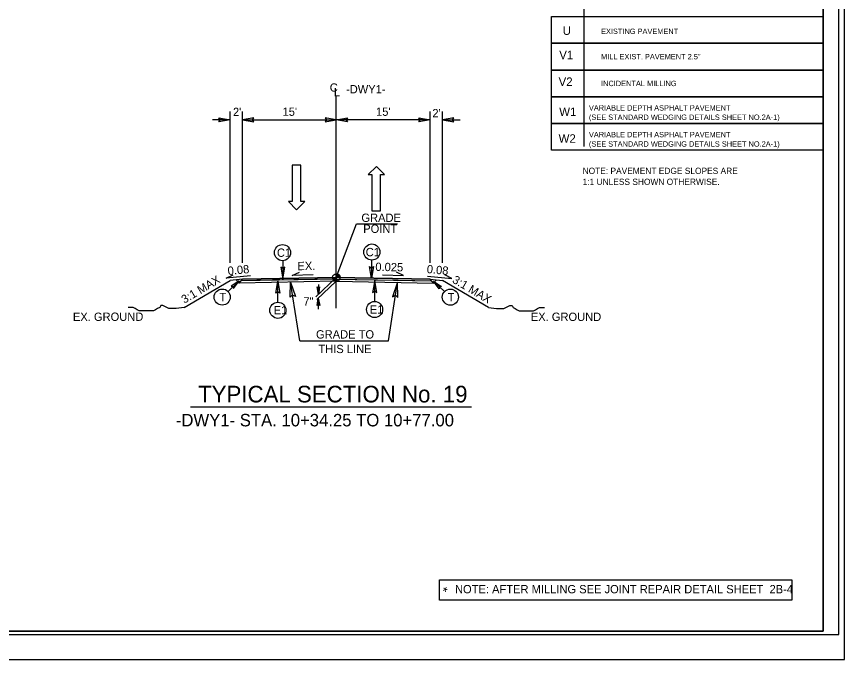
# Model space of a CAD drawing. Extents: x 2320980 to 2456309, y 595047 to 606177.
# Drawn here: x 2455913.1 to 2456045.5, y 595646.6 to 595749.4 of the extents above; entities that cross this region are included whole.
import ezdxf

# ---------------------------------------------------------------- set-up
doc = ezdxf.new("R2010")
doc.units = 0
for name, color, linetype in [('Old_Level_1', 7, 'Continuous'), ('Old_Level_11', 7, 'Continuous'), ('Old_Level_2', 7, 'Continuous'), ('Old_Level_20', 7, 'Continuous'), ('Old_Level_21', 7, 'Continuous'), ('Old_Level_3', 7, 'Continuous'), ('Prop Dimension', 7, 'Continuous'), ('Prop Dimension Text', 7, 'Continuous'), ('Prop Lane Arrow CELL', 7, 'Continuous'), ('Prop Pavement Schedule Description CELL', 7, 'Continuous'), ('Prop Terminator CELL', 7, 'Continuous'), ('Sheet Plan CELL', 7, 'Continuous'), ('Sheet Plot Border Inside CELL', 7, 'Continuous'), ('Sheet Plot Border Outside CELL', 7, 'Continuous'), ('Typical Grade Point Symbol CELL', 7, 'Continuous'), ('Typical Hinge Slope Arterial CELL', 7, 'Continuous'), ('Typical ID Circle CELL', 7, 'Continuous'), ('Typical Pavement Slope CELL', 7, 'Continuous'), ('Typical Pavement Slope Information CELL', 7, 'Continuous'), ('Typical Terminator CELL', 7, 'Continuous')]:
    doc.layers.add(name, color=color, linetype=linetype)

msp = doc.modelspace()

# ---------------------------------------------------------------- linework, layer by layer
at = {"layer": 'Old_Level_1'}
for p, q in [((2455964.24, 595707.67), (2455967.45, 595716.27)), ((2455967.45, 595716.27), (2455974, 595716.27)), ((2455949.24, 595707.37), (2455947.24, 595707.18)), ((2455948.69, 595706.77), (2455948.23, 595707.27)), ((2455948.69, 595706.77), (2455949.24, 595707.37)), ((2455964.24, 595707.08), (2455948.69, 595706.77)), ((2455964.24, 595707.42), (2455949.01, 595707.11)), ((2455964.24, 595707.42), (2455979.48, 595707.11)), ((2455964.24, 595707.08), (2455979.79, 595706.77)), ((2455979.24, 595707.37), (2455981.24, 595707.18)), ((2455979.79, 595706.77), (2455979.24, 595707.37)), ((2455979.79, 595706.77), (2455980.26, 595707.27))]:
    msp.add_line(p, q, dxfattribs=at)
at = {"layer": 'Old_Level_11'}
for points in [[(2455956.87, 595704.51), (2455956.91, 595706.94), (2455957.71, 595704.62), (2455957.24, 595704.86)], [(2455974.06, 595704.46), (2455974.02, 595706.89), (2455973.23, 595704.58), (2455973.7, 595704.81)]]:
    msp.add_lwpolyline(points, close=True, dxfattribs=at)
at = {"layer": 'Old_Level_21'}
for p, q in [((2455947.24, 595709.99), (2455947.24, 595734.21)), ((2455949.24, 595709.99), (2455949.24, 595734.21)), ((2455979.24, 595709.99), (2455979.24, 595734.21)), ((2455981.24, 595709.99), (2455981.24, 595734.21)), ((2455947.24, 595732.88), (2455944.45, 595732.88)), ((2455949.24, 595732.88), (2455964.24, 595732.88)), ((2455979.24, 595732.88), (2455964.24, 595732.88)), ((2455981.24, 595732.88), (2455984.04, 595732.88)), ((2455939.92, 595702.84), (2455947.24, 595707.18)), ((2455988.57, 595702.84), (2455981.24, 595707.18)), ((2455958.38, 595697.51), (2455956.91, 595706.94)), ((2455972.56, 595697.51), (2455974.02, 595706.89)), ((2455958.38, 595697.51), (2455972.56, 595697.51))]:
    msp.add_line(p, q, dxfattribs=at)
msp.add_lwpolyline([(2455980.74, 595659.3), (2456037.11, 595659.3), (2456037.11, 595656.08), (2455980.74, 595656.08)], close=True, dxfattribs=at)
at = {"layer": 'Old_Level_3'}
msp.add_line((2455940.94, 595686.95), (2455985.86, 595686.95), dxfattribs=at)
at = {"layer": 'Prop Dimension'}
for p, q in [((2456003.83, 595822.09), (2456003.83, 595728.59)), ((2455964.24, 595707.67), (2455960.94, 595704.55)), ((2455964.24, 595707.08), (2455961.1, 595704.12)), ((2455961.37, 595706.54), (2455961.37, 595704.96)), ((2455961.36, 595704.36), (2455961.36, 595702.62))]:
    msp.add_line(p, q, dxfattribs=at)
for points in [[(2455998.64, 595749.4), (2456042.11, 595749.4), (2456042.11, 595745.12), (2455998.64, 595745.12)], [(2455998.64, 595745.12), (2456042.11, 595745.12), (2456042.11, 595740.84), (2455998.64, 595740.84)], [(2455998.64, 595740.84), (2456042.11, 595740.84), (2456042.11, 595736.57), (2455998.64, 595736.57)], [(2455998.64, 595736.57), (2456042.11, 595736.57), (2456042.11, 595732.29), (2455998.64, 595732.29)], [(2455998.64, 595732.29), (2456042.11, 595732.29), (2456042.11, 595728.01), (2455998.64, 595728.01)]]:
    msp.add_lwpolyline(points, close=True, dxfattribs=at)
at = {"layer": 'Prop Dimension Text'}
for p, q in [((2455964.24, 595702.73), (2455964.24, 595736.66)), ((2455946.93, 595705.42), (2455948.69, 595707.11)), ((2455981.55, 595705.41), (2455979.79, 595707.09))]:
    msp.add_line(p, q, dxfattribs=at)
for points in [[(2455960.51, 595708.09), (2455957.19, 595708), (2455958.33, 595708.49)], [(2455971.65, 595708.09), (2455974.97, 595708), (2455973.84, 595708.49)], [(2455950.52, 595707.92), (2455946.63, 595707.54), (2455947.73, 595708.11)], [(2455978.8, 595707.9), (2455982.69, 595707.52), (2455981.59, 595708.09)]]:
    msp.add_lwpolyline(points, dxfattribs=at)
for centre in [(2455955.63, 595711.64), (2455969.92, 595711.73), (2455945.99, 595704.53), (2455982.48, 595704.52), (2455954.89, 595702.42), (2455970.36, 595702.54)]:
    msp.add_circle(centre, 1.29, dxfattribs=at)
at = {"layer": 'Prop Lane Arrow CELL'}
for p, q in [((2455957.19, 595725.62), (2455957.19, 595719.8)), ((2455958.56, 595725.62), (2455957.19, 595725.62)), ((2455958.56, 595719.8), (2455958.56, 595725.62)), ((2455970.64, 595725.44), (2455969.31, 595724.13)), ((2455971.93, 595724.13), (2455970.64, 595725.44)), ((2455969.31, 595724.13), (2455969.93, 595724.13)), ((2455969.93, 595724.13), (2455969.93, 595718.31)), ((2455971.31, 595718.31), (2455971.31, 595724.13)), ((2455971.31, 595724.13), (2455971.93, 595724.13)), ((2455957.19, 595719.8), (2455956.57, 595719.8)), ((2455956.57, 595719.8), (2455957.86, 595718.49)), ((2455957.86, 595718.49), (2455959.19, 595719.8)), ((2455959.19, 595719.8), (2455958.56, 595719.8)), ((2455969.93, 595718.31), (2455971.31, 595718.31))]:
    msp.add_line(p, q, dxfattribs=at)
at = {"layer": 'Prop Pavement Schedule Description CELL'}
msp.add_line((2455998.64, 595728.01), (2455998.64, 595728.01), dxfattribs=at)
at = {"layer": 'Prop Terminator CELL'}
for points in [[(2455961.57, 595706.16), (2455961.37, 595704.96), (2455961.15, 595706.16), (2455961.37, 595706.01)], [(2455961.57, 595706.16), (2455961.37, 595704.96), (2455961.15, 595706.16), (2455961.37, 595706.01)], [(2455961.16, 595703.16), (2455961.36, 595704.36), (2455961.58, 595703.16), (2455961.36, 595703.31)], [(2455961.16, 595703.16), (2455961.36, 595704.36), (2455961.58, 595703.16), (2455961.36, 595703.31)]]:
    msp.add_lwpolyline(points, close=True, dxfattribs=at)
at = {"layer": 'Sheet Plan CELL'}
for points in [[(2456042.11, 595861.08), (2455742.1, 595861.08), (2455742.1, 595651.08), (2456042.11, 595651.08)], [(2455742.1, 595651.08), (2455742.1, 595861.07), (2456002.1, 595861.08), (2456002.1, 595831.07), (2456042.11, 595831.06), (2456042.11, 595651.08)]]:
    msp.add_lwpolyline(points, close=True, dxfattribs=at)
at = {"layer": 'Sheet Plot Border Inside CELL'}
msp.add_lwpolyline([(2455711.41, 595650.57), (2456044.6, 595650.58), (2456044.61, 595861.57), (2455711.41, 595861.57)], close=True, dxfattribs=at)
at = {"layer": 'Sheet Plot Border Outside CELL'}
msp.add_lwpolyline([(2455708.81, 595646.57), (2456045.51, 595646.57), (2456045.51, 595865.57), (2455708.81, 595865.57)], close=True, dxfattribs=at)
at = {"layer": 'Typical Grade Point Symbol CELL'}
for p, q in [((2455964.24, 595707.67), (2455964.24, 595708.27)), ((2455963.65, 595707.67), (2455964.24, 595707.67)), ((2455964.84, 595707.67), (2455964.24, 595707.67)), ((2455964.24, 595707.08), (2455964.24, 595707.67)), ((2455964.24, 595707.67), (2455964.24, 595707.08))]:
    msp.add_line(p, q, dxfattribs=at)
for points in [[(2455964.25, 595708.27), (2455964.25, 595708.27), (2455964.25, 595707.67)], [(2455964.26, 595708.27), (2455964.26, 595707.67)], [(2455964.27, 595708.26), (2455964.27, 595707.67)], [(2455964.28, 595708.26), (2455964.28, 595707.67)], [(2455963.65, 595707.67), (2455963.65, 595707.61)], [(2455963.66, 595707.67), (2455963.66, 595707.54)], [(2455963.67, 595707.67), (2455963.67, 595707.49)], [(2455963.69, 595707.67), (2455963.69, 595707.46)], [(2455963.7, 595707.67), (2455963.7, 595707.43)], [(2455963.71, 595707.67), (2455963.71, 595707.4)], [(2455963.72, 595707.67), (2455963.72, 595707.38)], [(2455963.73, 595707.67), (2455963.73, 595707.36)], [(2455963.75, 595707.67), (2455963.75, 595707.34)], [(2455963.76, 595707.67), (2455963.76, 595707.33)], [(2455963.77, 595707.67), (2455963.77, 595707.31)], [(2455963.78, 595707.67), (2455963.78, 595707.29)], [(2455963.79, 595707.67), (2455963.79, 595707.28)], [(2455963.81, 595707.67), (2455963.81, 595707.27)], [(2455963.82, 595707.67), (2455963.82, 595707.25)], [(2455963.83, 595707.67), (2455963.83, 595707.24)], [(2455963.84, 595707.67), (2455963.84, 595707.23)], [(2455963.85, 595707.67), (2455963.85, 595707.22)], [(2455963.87, 595707.67), (2455963.87, 595707.21)], [(2455963.88, 595707.67), (2455963.88, 595707.2)], [(2455963.89, 595707.67), (2455963.89, 595707.19)], [(2455963.9, 595707.67), (2455963.9, 595707.18)], [(2455963.91, 595707.67), (2455963.91, 595707.18)], [(2455963.92, 595707.67), (2455963.92, 595707.17)], [(2455963.94, 595707.67), (2455963.94, 595707.16)], [(2455963.95, 595707.67), (2455963.95, 595707.15)], [(2455963.96, 595707.67), (2455963.96, 595707.15)], [(2455963.97, 595707.67), (2455963.97, 595707.14)], [(2455963.98, 595707.67), (2455963.98, 595707.13)], [(2455964, 595707.67), (2455964, 595707.13)], [(2455964.01, 595707.67), (2455964.01, 595707.12)], [(2455964.02, 595707.67), (2455964.02, 595707.12)], [(2455964.03, 595707.67), (2455964.03, 595707.11)], [(2455964.04, 595707.67), (2455964.04, 595707.11)], [(2455964.06, 595707.67), (2455964.06, 595707.11)], [(2455964.07, 595707.67), (2455964.07, 595707.1)], [(2455964.08, 595707.67), (2455964.08, 595707.1)], [(2455964.09, 595707.67), (2455964.09, 595707.09)], [(2455964.1, 595707.67), (2455964.1, 595707.09)], [(2455964.12, 595707.67), (2455964.12, 595707.09)], [(2455964.13, 595707.67), (2455964.13, 595707.09)], [(2455964.14, 595707.67), (2455964.14, 595707.08)], [(2455964.15, 595707.67), (2455964.15, 595707.08)], [(2455964.16, 595707.67), (2455964.16, 595707.08)], [(2455964.17, 595707.67), (2455964.17, 595707.08)], [(2455964.19, 595707.67), (2455964.19, 595707.08)], [(2455964.2, 595707.67), (2455964.2, 595707.08)], [(2455964.21, 595707.67), (2455964.21, 595707.08)], [(2455964.22, 595707.67), (2455964.22, 595707.08)], [(2455964.23, 595707.67), (2455964.23, 595707.08), (2455964.23, 595707.08)], [(2455964.3, 595708.26), (2455964.3, 595707.67)], [(2455964.31, 595708.26), (2455964.31, 595707.67)], [(2455964.32, 595708.26), (2455964.32, 595707.67)], [(2455964.33, 595708.26), (2455964.33, 595707.67)], [(2455964.34, 595708.26), (2455964.34, 595707.67)], [(2455964.36, 595708.26), (2455964.36, 595707.67)], [(2455964.37, 595708.25), (2455964.37, 595707.67)], [(2455964.38, 595708.25), (2455964.38, 595707.67)], [(2455964.39, 595708.25), (2455964.39, 595707.67)], [(2455964.4, 595708.24), (2455964.4, 595707.67)], [(2455964.42, 595708.24), (2455964.42, 595707.67)], [(2455964.43, 595708.24), (2455964.43, 595707.67)], [(2455964.44, 595708.23), (2455964.44, 595707.67)], [(2455964.45, 595708.23), (2455964.45, 595707.67)], [(2455964.46, 595708.22), (2455964.46, 595707.67)], [(2455964.47, 595708.22), (2455964.47, 595707.67)], [(2455964.49, 595708.21), (2455964.49, 595707.67)], [(2455964.5, 595708.21), (2455964.5, 595707.67)], [(2455964.51, 595708.2), (2455964.51, 595707.67)], [(2455964.52, 595708.2), (2455964.52, 595707.67)], [(2455964.53, 595708.19), (2455964.53, 595707.67)], [(2455964.55, 595708.18), (2455964.55, 595707.67)], [(2455964.56, 595708.18), (2455964.56, 595707.67)], [(2455964.57, 595708.17), (2455964.57, 595707.67)], [(2455964.58, 595708.16), (2455964.58, 595707.67)], [(2455964.59, 595708.15), (2455964.59, 595707.67)], [(2455964.61, 595708.14), (2455964.61, 595707.67)], [(2455964.62, 595708.13), (2455964.62, 595707.67)], [(2455964.63, 595708.12), (2455964.63, 595707.67)], [(2455964.64, 595708.11), (2455964.64, 595707.67)], [(2455964.65, 595708.1), (2455964.65, 595707.67)], [(2455964.67, 595708.09), (2455964.67, 595707.67)], [(2455964.68, 595708.08), (2455964.68, 595707.67)], [(2455964.69, 595708.06), (2455964.69, 595707.67)], [(2455964.7, 595708.05), (2455964.7, 595707.67)], [(2455964.71, 595708.04), (2455964.71, 595707.67)], [(2455964.72, 595708.02), (2455964.72, 595707.67)], [(2455964.74, 595708), (2455964.74, 595707.67)], [(2455964.75, 595707.98), (2455964.75, 595707.67)], [(2455964.76, 595707.96), (2455964.76, 595707.67)], [(2455964.77, 595707.94), (2455964.77, 595707.67)], [(2455964.78, 595707.92), (2455964.78, 595707.67)], [(2455964.8, 595707.89), (2455964.8, 595707.67)], [(2455964.81, 595707.86), (2455964.81, 595707.67)], [(2455964.82, 595707.82), (2455964.82, 595707.67)], [(2455964.83, 595707.76), (2455964.83, 595707.67)]]:
    msp.add_lwpolyline(points, dxfattribs=at)
msp.add_circle((2455964.24, 595707.67), 0.595, dxfattribs=at)
for start, end in [(359.9905, 89.9905), (179.9905, 269.9905)]:
    msp.add_arc((2455964.24, 595707.67), 0.595, start, end, dxfattribs=at)
at = {"layer": 'Typical Hinge Slope Arterial CELL'}
for points in [[(2455939.92, 595702.84), (2455938.61, 595702.68), (2455938.28, 595702.68), (2455937.79, 595702.68), (2455937.46, 595702.68), (2455937.13, 595702.84), (2455936.81, 595703.01), (2455936.48, 595703.17), (2455936.15, 595703.17), (2455935.99, 595702.84), (2455935.66, 595702.68), (2455935.33, 595702.51), (2455935, 595702.35), (2455934.68, 595702.35), (2455934.35, 595702.35), (2455934.02, 595702.35), (2455933.69, 595702.35), (2455933.36, 595702.35), (2455933.04, 595702.35), (2455932.71, 595702.35), (2455932.38, 595702.51), (2455932.05, 595702.68), (2455931.73, 595702.84), (2455931.23, 595702.84), (2455930.96, 595702.84)], [(2455988.57, 595702.84), (2455989.88, 595702.68), (2455990.21, 595702.68), (2455990.7, 595702.68), (2455991.03, 595702.68), (2455991.36, 595702.84), (2455991.68, 595703.01), (2455992.01, 595703.17), (2455992.34, 595703.17), (2455992.5, 595702.84), (2455992.83, 595702.68), (2455993.16, 595702.51), (2455993.49, 595702.35), (2455993.81, 595702.35), (2455994.14, 595702.35), (2455994.47, 595702.35), (2455994.8, 595702.35), (2455995.12, 595702.35), (2455995.45, 595702.35), (2455995.78, 595702.35), (2455996.11, 595702.51), (2455996.44, 595702.68), (2455996.76, 595702.84), (2455997.25, 595702.84), (2455997.53, 595702.84)]]:
    msp.add_lwpolyline(points, dxfattribs=at)
at = {"layer": 'Typical ID Circle CELL'}
for p, q in [((2455955.68, 595710.37), (2455955.68, 595707.42)), ((2455969.86, 595710.46), (2455969.86, 595707.52)), ((2455954.87, 595703.72), (2455954.87, 595707.06)), ((2455970.38, 595703.83), (2455970.38, 595707.17))]:
    msp.add_line(p, q, dxfattribs=at)
at = {"layer": 'Typical Pavement Slope CELL'}
for p, q in [((2455949.01, 595707.11), (2455949.24, 595707.37)), ((2455964.24, 595707.67), (2455949.24, 595707.37)), ((2455949.24, 595707.37), (2455964.24, 595707.67)), ((2455964.24, 595707.67), (2455979.24, 595707.37)), ((2455979.24, 595707.37), (2455964.24, 595707.67)), ((2455964.24, 595707.67), (2455964.24, 595707.42)), ((2455964.24, 595707.67), (2455964.24, 595707.42)), ((2455979.48, 595707.11), (2455979.24, 595707.37))]:
    msp.add_line(p, q, dxfattribs=at)
for points in [[(2455964.24, 595707.42), (2455954.02, 595707.21), (2455949.01, 595707.11)], [(2455964.24, 595707.42), (2455974.13, 595707.22), (2455979.48, 595707.11)]]:
    msp.add_lwpolyline(points, dxfattribs=at)
at = {"layer": 'Typical Terminator CELL'}
for points in [[(2455945.45, 595733.19), (2455947.24, 595732.88), (2455945.44, 595732.57), (2455945.67, 595732.88)], [(2455951.04, 595733.19), (2455949.24, 595732.88), (2455951.05, 595732.57), (2455950.82, 595732.88)], [(2455962.45, 595732.58), (2455964.24, 595732.88), (2455962.44, 595733.2), (2455962.67, 595732.88)], [(2455966.04, 595732.58), (2455964.24, 595732.88), (2455966.05, 595733.2), (2455965.82, 595732.88)], [(2455977.45, 595733.19), (2455979.24, 595732.88), (2455977.44, 595732.57), (2455977.67, 595732.88)], [(2455983.04, 595733.19), (2455981.24, 595732.88), (2455983.05, 595732.57), (2455982.82, 595732.88)], [(2455955.35, 595709.32), (2455955.68, 595707.42), (2455956.02, 595709.33), (2455955.68, 595709.09)], [(2455970.19, 595709.41), (2455969.86, 595707.52), (2455969.53, 595709.42), (2455969.86, 595709.18)], [(2455947.78, 595705.89), (2455948.69, 595707.11), (2455947.42, 595706.26), (2455947.74, 595706.2)], [(2455954.54, 595705.16), (2455954.87, 595707.06), (2455955.21, 595705.15), (2455954.87, 595705.39)], [(2455970.71, 595705.28), (2455970.38, 595707.17), (2455970.05, 595705.27), (2455970.38, 595705.51)], [(2455980.69, 595705.87), (2455979.79, 595707.09), (2455981.06, 595706.24), (2455980.74, 595706.18)]]:
    msp.add_lwpolyline(points, close=True, dxfattribs=at)

# ---------------------------------------------------------------- texts
at = {"layer": 'Old_Level_1'}
for s, p in [('GRADE', (2455968.25, 595716.55)), ('POINT', (2455968.54, 595714.8))]:
    msp.add_text(s, height=1.33, dxfattribs=at).set_placement(p)
for rotation, p in [(0.0897, (2455922.11, 595700.71)), (359.9103, (2455995.34, 595700.72))]:
    msp.add_text('EX. GROUND', height=1.33, rotation=rotation, dxfattribs=at).set_placement(p)
at = {"layer": 'Old_Level_2'}
for s, height, p in [('TYPICAL SECTION No. 19', 2.66, (2455942.13, 595687.68)), ('-DWY1- STA. 10+34.25 TO 10+77.00', 1.995, (2455938.57, 595683.85))]:
    msp.add_text(s, height=height, dxfattribs=at).set_placement(p)
at = {"layer": 'Old_Level_20'}
for s, p in [('C1', (2455954.74, 595710.97)), ('C1', (2455968.94, 595711.06)), ('T', (2455945.53, 595703.87)), ('T', (2455982.04, 595703.85)), ('E1', (2455954.21, 595701.76)), ('E1', (2455969.59, 595701.87))]:
    msp.add_text(s, height=1.33, dxfattribs=at).set_placement(p)
at = {"layer": 'Old_Level_21'}
for s, rotation, p in [('C', 0.0002, (2455963.19, 595737.38)), ('L', 0.0002, (2455963.85, 595736.66)), ('0.08', 5.3417, (2455946.92, 595708.05)), ('EX.', 1.1456, (2455958.03, 595708.82)), ('0.025', 358.8544, (2455970.47, 595708.72)), ('0.08', 354.6583, (2455978.66, 595708.38)), ('3:1 MAX', 30.6384, (2455939.94, 595703.45)), ('3:1 MAX', 329.3616, (2455982.67, 595706.93))]:
    msp.add_text(s, height=1.33, rotation=rotation, dxfattribs=at).set_placement(p)
for s, p in [('-DWY1-', (2455965.79, 595737.11)), ("2'", (2455947.71, 595733.48)), ("15'", (2455955.64, 595733.52)), ("15'", (2455970.59, 595733.52)), ("2'", (2455979.6, 595733.28)), ('GRADE TO', (2455960.99, 595697.9)), ('THIS LINE', (2455961.37, 595695.57)), ('NOTE: AFTER MILLING SEE JOINT REPAIR DETAIL SHEET  2B-4', (2455983.22, 595657.15))]:
    msp.add_text(s, height=1.33, dxfattribs=at).set_placement(p)
at = {"layer": 'Prop Pavement Schedule Description CELL'}
for s, height, p in [('U', 1.37, (2456000.44, 595746.47)), ('EXISTING PAVEMENT', 0.8552, (2456006.58, 595746.61)), ('V1', 1.368, (2455999.89, 595742.57)), ('MILL EXIST. PAVEMENT 2.5"', 0.8552, (2456006.58, 595742.55)), ('V2', 1.368, (2455999.79, 595738.29)), ('INCIDENTAL MILLING', 0.8552, (2456006.58, 595738.27)), ('W1', 1.368, (2455999.89, 595733.48)), ('VARIABLE DEPTH ASPHALT PAVEMENT', 0.8552, (2456004.64, 595734.36)), ('(SEE STANDARD WEDGING DETAILS SHEET NO.2A-1)', 0.8552, (2456004.64, 595732.87)), ('VARIABLE DEPTH ASPHALT PAVEMENT', 0.8552, (2456004.64, 595730.09)), ('W2', 1.368, (2455999.79, 595729.2)), ('(SEE STANDARD WEDGING DETAILS SHEET NO.2A-1)', 0.8552, (2456004.64, 595728.59)), ('NOTE: PAVEMENT EDGE SLOPES ARE', 0.9998, (2456003.63, 595724.22)), ('1:1 UNLESS SHOWN OTHERWISE.', 0.9998, (2456003.63, 595722.47))]:
    msp.add_text(s, height=height, dxfattribs=at).set_placement(p)
at = {"layer": 'Typical Pavement Slope CELL'}
msp.add_text('*', height=1.5, rotation=333.4341, dxfattribs=at).set_placement((2455980.82, 595656.96))
at = {"layer": 'Typical Pavement Slope Information CELL'}
msp.add_text('7"', height=1.33, dxfattribs=at).set_placement((2455958.97, 595703.18))

doc.saveas('drawing.dxf')
